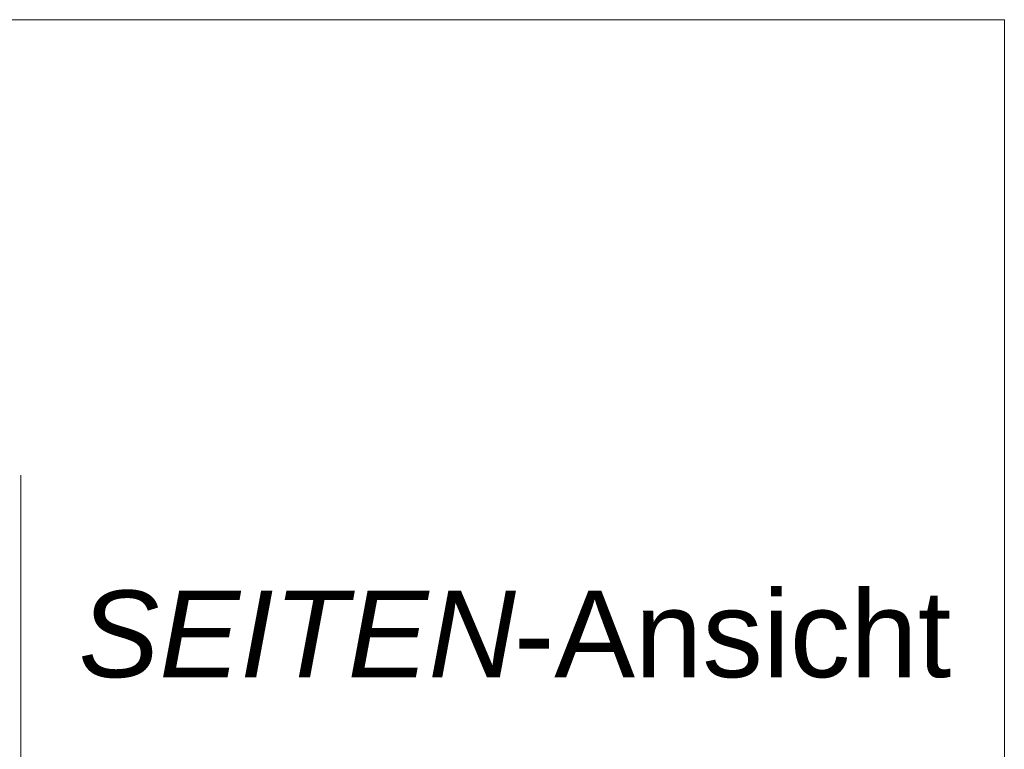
# Model space of a CAD drawing. Extents: x -620 to 300, y 62 to 1112.
# Tile 267 of 287: x 164 to 180, y 956 to 968. Entities that reach past the tile are written whole.
import ezdxf
from ezdxf.lldxf.tags import DXFTag

# ---------------------------------------------------------------- set-up
doc = ezdxf.new("R2010")
doc.units = 0
doc.layers.get('0').update_dxf_attribs({"lineweight": 13})
doc.layers.add('E_Detail_Beschriftung', color=7, linetype='Continuous', lineweight=13, true_color=0x009900)
doc.layers.add('E_Detail_Linie_Text_Bem', color=7, linetype='Continuous', lineweight=13)
doc.styles.get("Standard").update_dxf_attribs({"font": 'ARIALN.TTF'})
tags = doc.linetypes.add('fein_strichliert-A06G9S0L8I', pattern=[4, 1, -2, 1]).pattern_tags.tags
tags[8:9] = [DXFTag(74, 4), DXFTag(75, 0), DXFTag(340, '0'), DXFTag(46, 0.0), DXFTag(50, 0.0), DXFTag(44, 0.0), DXFTag(45, 0.0)]
tags[6:7] = [DXFTag(74, 4), DXFTag(75, 0), DXFTag(340, '0'), DXFTag(46, 0.0), DXFTag(50, 0.0), DXFTag(44, 0.0), DXFTag(45, 0.0)]
tags[4:5] = [DXFTag(74, 4), DXFTag(75, 0), DXFTag(340, '0'), DXFTag(46, 0.0), DXFTag(50, 0.0), DXFTag(44, 0.0), DXFTag(45, 0.0)]

# ---------------------------------------------------------------- blocks, each defined once
blk = doc.blocks.new('Referenz-A06G9S0M8I')
at = {"layer": 'E_Detail_Linie_Text_Bem', "linetype": 'fein_strichliert-A06G9S0L8I', "ltscale": 0.65}
for p, q in [((180.129, 967.592), (117.359, 967.592)), ((180.129, 906.276), (180.129, 967.592)), ((164.247, 907.357), (164.247, 960.236))]:
    blk.add_line(p, q, dxfattribs=at)
at = {"layer": 'E_Detail_Beschriftung', "linetype": 'Continuous', "lineweight": -2, "ltscale": 0.25, "char_height": 1.4, "attachment_point": 1}
for s, insert in [('{\\fArial;-Ansicht}', (172.209, 958.37)), ('{\\fArial|b0|i1;SEITEN}', (165.179, 958.37))]:
    blk.add_mtext(s, dxfattribs=dict(at, insert=insert))

msp = doc.modelspace()

# ---------------------------------------------------------------- block references
at = {"color": 8, "lineweight": 25, "ltscale": 0.25, "true_color": 0x808080}
msp.add_blockref('Referenz-A06G9S0M8I', (0, 0), dxfattribs=at)

doc.saveas('drawing.dxf')
